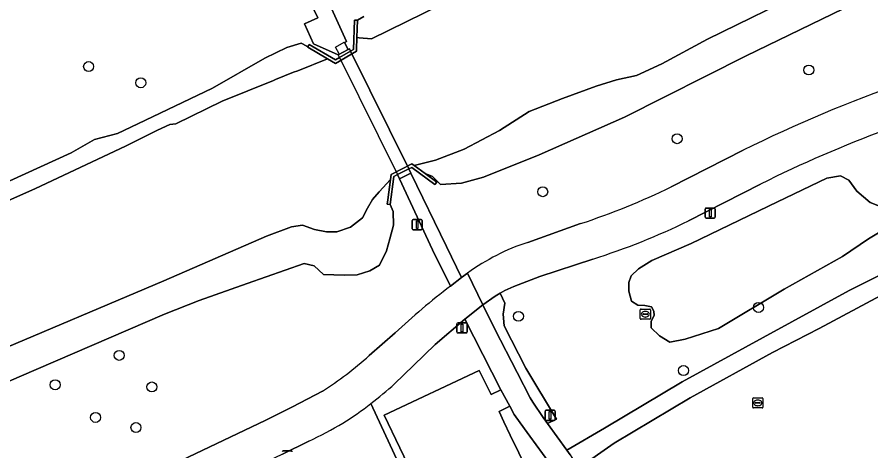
# Model space of a CAD drawing. Extents: x 161477 to 163040, y 383680 to 384871.
# Drawn here: x 161899.7 to 161983.4, y 384560.5 to 384603.1 of the extents above; entities that cross this region are included whole.
import ezdxf

# ---------------------------------------------------------------- set-up
doc = ezdxf.new("R2010")
doc.units = 0
for name, color, linetype in [('IMGEO_Boom', 7, 'Continuous'), ('IMGEO_Dek', 7, 'Continuous'), ('IMGEO_Fietspad_gesloten', 7, 'Continuous'), ('IMGEO_Groenvoorziening', 7, 'Continuous'), ('IMGEO_Hek', 7, 'Continuous'), ('IMGEO_Kademuur', 7, 'Continuous'), ('IMGEO_Lichtmast', 7, 'Continuous'), ('IMGEO_Loofbos', 7, 'Continuous'), ('IMGEO_Oever', 7, 'Continuous'), ('IMGEO_Rioolput', 7, 'Continuous'), ('IMGEO_Voetpad_gesloten', 7, 'Continuous'), ('IMGEO_Voetpad_open', 7, 'Continuous'), ('IMGEO_Waterloop', 7, 'Continuous')]:
    doc.layers.add(name, color=color, linetype=linetype)

msp = doc.modelspace()

# ---------------------------------------------------------------- linework, layer by layer
at = {"layer": 'IMGEO_Boom'}
for centre in [(161906.76, 384598.23), (161977.35, 384597.89), (161911.87, 384596.64), (161964.44, 384591.15), (161951.27, 384585.95), (161972.42, 384574.6), (161948.89, 384573.73), (161909.76, 384569.9), (161965.07, 384568.41), (161903.48, 384567.02), (161912.96, 384566.8), (161907.44, 384563.81), (161911.4, 384562.82)]:
    msp.add_circle(centre, 0.489, dxfattribs=at)
at = {"layer": 'IMGEO_Dek'}
msp.add_lwpolyline([(161932.44, 384599.751), (161931.35, 384599.113), (161937.036, 384587.627), (161938.139, 384588.184)], close=True, dxfattribs=at)
at = {"layer": 'IMGEO_Fietspad_gesloten'}
for points in [[(161970.91, 384590.015), (161963.869, 384586.423)], [(161965.565, 384583.1), (161972.605, 384586.692)], [(161954.984, 384582.821), (161949.805, 384580.987)], [(161943.912, 384577.973), (161945.402, 384574.841), (161946.612, 384575.699), (161947.099, 384576.001), (161947.544, 384576.277), (161948.428, 384576.656), (161950.987, 384577.631), (161956.179, 384579.351)], [(161936.748, 384567.101), (161938.617, 384568.918), (161940.735, 384570.971), (161943.636, 384573.441), (161945.402, 384574.841), (161943.912, 384577.973), (161943.323, 384577.528), (161942.225, 384576.692)], [(161936.794, 384572.095), (161934.251, 384569.872)], [(161929.673, 384566.389), (161926.736, 384564.863), (161924.127, 384563.556), (161877.114, 384541.161)], [(161925.765, 384560.205), (161928.348, 384561.499)]]:
    msp.add_lwpolyline(points, dxfattribs=at)
for centre, radius, start, end in [((162029.367, 384472.726), 131.049, 108.97379, 116.49166), ((162029.867, 384471.625), 128.527, 110.43648, 116.45674), ((161931.848, 384652.65), 73.562, 288.33143, 295.80407), ((161936.49, 384642.268), 65.925, 287.37667, 296.16931), ((161956.409, 384560.806), 21.234, 108.1212, 126.05414), ((161984.488, 384521.255), 69.71, 127.32043, 133.1712), ((161910.143, 384596.809), 36.15, 302.70091, 311.82776), ((161910.321, 384596.611), 39.613, 307.47933, 311.84495), ((161911.704, 384594.578), 37.159, 302.53599, 307.69504), ((161914.178, 384592.582), 34.161, 294.50692, 300.83757)]:
    msp.add_arc(centre, radius, start, end, dxfattribs=at)
at = {"layer": 'IMGEO_Groenvoorziening'}
for points in [[(161839.48, 384557.06), (161852.638, 384565.611), (161868.425, 384573.422), (161883.349, 384579.879), (161892.647, 384584.112), (161905.035, 384589.766), (161907.35, 384591.078), (161909.575, 384591.678), (161911.585, 384592.624), (161918.889, 384596.117), (161924.019, 384599.06), (161926.197, 384600.093), (161927.59, 384600.532), (161928.148, 384600.227), (161928.258, 384600.168), (161928.391, 384600.395), (161930.961, 384598.886), (161931.35, 384599.113), (161931.223, 384599.369), (161928.8, 384600.448), (161927.905, 384602.402), (161929.22, 384603.005), (161918.256, 384625.211)], [(161981.781, 384604.399), (161971.197, 384599.264), (161959.278, 384593.266), (161950.925, 384589.57), (161945.476, 384587.373), (161943.303, 384586.787), (161941.245, 384586.66), (161940.456, 384587.432), (161939.744, 384587.735), (161940.881, 384586.904), (161940.704, 384586.662), (161938.424, 384588.327), (161938.139, 384588.184), (161938.346, 384587.764), (161941.833, 384580.589), (161943.323, 384577.528), (161943.912, 384577.973)], [(161963.869, 384586.423), (161970.91, 384590.015)], [(161942.225, 384576.692), (161940.457, 384580.247), (161937.241, 384587.217), (161937.036, 384587.627), (161936.685, 384587.45), (161936.328, 384584.692), (161936.624, 384584.004), (161936.657, 384582.659), (161936.268, 384581.339), (161935.946, 384580.143), (161935.281, 384578.734), (161934.338, 384578.206), (161933.095, 384577.786), (161931.791, 384577.763), (161929.79, 384577.846), (161928.859, 384578.683), (161927.883, 384578.902), (161922.297, 384576.947), (161917.611, 384575.284), (161914.203, 384573.956), (161899.964, 384567.806), (161895.582, 384565.915)], [(161985.083, 384584.208), (161983.365, 384584.909), (161982.073, 384586.02), (161981.273, 384587.079), (161980.451, 384587.514), (161979.13, 384587.293), (161974.278, 384584.947), (161965.823, 384580.865), (161961.953, 384579.206), (161960.67, 384578.39), (161959.953, 384577.69), (161959.702, 384577.04), (161959.721, 384576.198), (161959.98, 384575.213), (161960.597, 384574.809), (161961.286, 384574.8), (161961.936, 384574.672), (161962.173, 384574.248), (161962.186, 384573.797), (161961.91, 384573.259), (161961.91, 384572.601), (161962.704, 384571.802), (161963.713, 384571.186), (161965.223, 384571.497), (161968.5, 384572.52), (161974.947, 384576.402), (161980.663, 384579.608), (161983.207, 384581.321), (161985.716, 384582.832)], [(161985.716, 384582.832), (161983.207, 384581.321), (161980.663, 384579.608), (161974.947, 384576.402), (161968.5, 384572.52), (161965.223, 384571.497), (161963.713, 384571.186), (161962.704, 384571.802), (161961.91, 384572.601), (161961.91, 384573.259), (161962.186, 384573.797), (161962.173, 384574.248), (161961.936, 384574.672), (161961.286, 384574.8), (161960.597, 384574.809), (161959.98, 384575.213), (161959.721, 384576.198), (161959.702, 384577.04), (161959.953, 384577.69), (161960.67, 384578.39), (161961.953, 384579.206), (161965.823, 384580.865), (161974.278, 384584.947), (161979.13, 384587.293), (161980.451, 384587.514), (161981.273, 384587.079), (161982.073, 384586.02), (161983.365, 384584.909), (161985.083, 384584.208)], [(161972.605, 384586.692), (161965.565, 384583.1)], [(161949.805, 384580.987), (161954.984, 384582.821)], [(161956.179, 384579.351), (161950.987, 384577.631), (161948.428, 384576.656), (161947.544, 384576.277), (161947.099, 384576.001), (161947.557, 384575.032), (161947.381, 384573.949), (161947.5, 384572.802), (161949.609, 384568.639), (161952.618, 384563.653), (161951.744, 384563.225), (161953.622, 384560.612), (161957.333, 384562.765), (161964.94, 384567.315), (161972.877, 384571.664), (161981.307, 384576.247), (161989.438, 384580.335)], [(161984.398, 384575.757), (161978.359, 384572.531), (161973.776, 384570.173), (161965.737, 384565.747), (161958.274, 384561.28), (161954.782, 384558.842), (161956.541, 384556.057), (161956.732, 384555.571), (161958.436, 384551.257), (161960.531, 384544.768), (161962.19, 384538.299), (161963.254, 384532.178), (161963.994, 384525.175), (161964.195, 384518.613), (161964.228, 384510.848), (161991.389, 384510.799)], [(161945.049, 384568.408), (161946.201, 384566.053), (161947.176, 384566.513), (161943.636, 384573.441), (161940.735, 384570.971), (161938.617, 384568.918), (161936.748, 384567.101)], [(161934.251, 384569.872), (161936.794, 384572.095)], [(161934.425, 384565.175), (161938.434, 384556.526), (161940.68, 384552.092), (161947.507, 384556.517), (161949.204, 384557.644), (161951.867, 384559.413), (161949.991, 384561.987), (161949.469, 384562.704), (161948.485, 384564.115), (161948.049, 384564.914), (161946.999, 384564.39), (161947.47, 384563.367), (161948.071, 384562.059), (161949.769, 384558.596), (161940.617, 384554.135), (161938.793, 384557.622), (161935.744, 384564.027), (161945.049, 384568.408)], [(161924.127, 384563.556), (161926.736, 384564.863), (161929.673, 384566.389)], [(161926.094, 384544.219), (161932.038, 384547.313), (161940.255, 384551.817), (161940.68, 384552.092), (161938.434, 384556.526), (161934.425, 384565.175)], [(161877.114, 384541.161), (161924.127, 384563.556)], [(161928.348, 384561.499), (161925.765, 384560.205), (161878.721, 384537.795)]]:
    msp.add_lwpolyline(points, dxfattribs=at)
msp.add_lwpolyline([(161947.5, 384572.802), (161947.381, 384573.949), (161947.557, 384575.032), (161947.099, 384576.001), (161946.612, 384575.699), (161945.402, 384574.841), (161946.588, 384572.456), (161948.76, 384568.211), (161950.023, 384565.742), (161950.291, 384565.307), (161951.314, 384563.797), (161951.744, 384563.225), (161952.618, 384563.653), (161949.609, 384568.639)], close=True, dxfattribs=at)
for centre, radius, start, end in [((162029.367, 384472.726), 131.049, 108.97379, 116.49166), ((162029.867, 384471.625), 128.527, 110.43648, 116.45674), ((161931.848, 384652.65), 73.562, 288.33143, 295.80407), ((161936.49, 384642.268), 65.925, 287.37667, 296.16931), ((161956.409, 384560.806), 21.234, 108.1212, 126.05414), ((161984.488, 384521.255), 69.71, 127.32043, 133.1712), ((161910.143, 384596.809), 36.15, 302.70091, 311.82776), ((161910.321, 384596.611), 39.613, 307.47933, 311.84495), ((161911.704, 384594.578), 37.159, 302.53599, 307.69504), ((161914.178, 384592.582), 34.161, 294.50692, 300.83757)]:
    msp.add_arc(centre, radius, start, end, dxfattribs=at)
at = {"layer": 'IMGEO_Hek'}
for points in [[(161930.955, 384600.142), (161931.819, 384600.629)], [(161931.332, 384599.481), (161930.955, 384600.142)], [(161932.44, 384599.751), (161938.139, 384588.184)], [(161931.35, 384599.113), (161937.036, 384587.627)], [(161937.036, 384587.627), (161937.241, 384587.217)], [(161938.139, 384588.184), (161938.346, 384587.764)]]:
    msp.add_lwpolyline(points, dxfattribs=at)
at = {"layer": 'IMGEO_Kademuur'}
for points in [[(161933.016, 384599.909), (161933.053, 384601.065), (161933.107, 384602.767), (161933.007, 384602.77), (161932.807, 384602.776), (161932.716, 384599.912), (161932.44, 384599.751), (161931.35, 384599.113), (161930.961, 384598.886), (161928.391, 384600.395), (161928.258, 384600.168), (161928.239, 384600.136), (161930.186, 384598.993), (161930.961, 384598.538), (161933.01, 384599.737)], [(161936.085, 384585.156), (161936.03, 384584.731), (161936.328, 384584.692), (161936.685, 384587.45), (161937.036, 384587.627), (161938.139, 384588.184), (161938.424, 384588.327), (161940.704, 384586.662), (161940.881, 384586.904), (161939.744, 384587.735), (161938.662, 384588.525), (161938.453, 384588.678), (161936.407, 384587.646), (161936.345, 384587.161)]]:
    msp.add_lwpolyline(points, close=True, dxfattribs=at)
at = {"layer": 'IMGEO_Lichtmast'}
for p, q in [((161967.193, 384583.454), (161967.193, 384584.254)), ((161967.193, 384584.254), (161967.193, 384583.454)), ((161967.293, 384584.354), (161968.083, 384584.354)), ((161968.083, 384584.354), (161967.293, 384584.354)), ((161968.183, 384584.254), (161968.183, 384583.454)), ((161968.183, 384583.454), (161968.183, 384584.254)), ((161968.083, 384583.354), (161967.293, 384583.354)), ((161967.293, 384583.354), (161968.083, 384583.354)), ((161938.465, 384582.32), (161938.465, 384583.12)), ((161938.465, 384583.12), (161938.465, 384582.32)), ((161938.565, 384583.22), (161939.355, 384583.22)), ((161939.355, 384583.22), (161938.565, 384583.22)), ((161939.455, 384583.12), (161939.455, 384582.32)), ((161939.455, 384582.32), (161939.455, 384583.12)), ((161939.355, 384582.22), (161938.565, 384582.22)), ((161938.565, 384582.22), (161939.355, 384582.22)), ((161942.865, 384572.196), (161942.865, 384572.996)), ((161942.865, 384572.996), (161942.865, 384572.196)), ((161942.965, 384573.096), (161943.755, 384573.096)), ((161943.755, 384573.096), (161942.965, 384573.096)), ((161943.855, 384572.996), (161943.855, 384572.196)), ((161943.855, 384572.196), (161943.855, 384572.996)), ((161943.755, 384572.096), (161942.965, 384572.096)), ((161942.965, 384572.096), (161943.755, 384572.096)), ((161951.495, 384563.61), (161951.495, 384564.41)), ((161951.495, 384564.41), (161951.495, 384563.61)), ((161951.595, 384564.51), (161952.385, 384564.51)), ((161952.385, 384564.51), (161951.595, 384564.51)), ((161952.485, 384564.41), (161952.485, 384563.61)), ((161952.485, 384563.61), (161952.485, 384564.41)), ((161952.385, 384563.51), (161951.595, 384563.51)), ((161951.595, 384563.51), (161952.385, 384563.51)), ((161925.834, 384560.528), (161926.624, 384560.528)), ((161926.624, 384560.528), (161925.834, 384560.528))]:
    msp.add_line(p, q, dxfattribs=at)
for points in [[(161967.613, 384584.229), (161967.763, 384584.229), (161967.763, 384583.479), (161967.613, 384583.479), (161967.613, 384584.229)], [(161938.885, 384583.095), (161939.035, 384583.095), (161939.035, 384582.345), (161938.885, 384582.345), (161938.885, 384583.095)], [(161943.285, 384572.971), (161943.435, 384572.971), (161943.435, 384572.221), (161943.285, 384572.221), (161943.285, 384572.971)], [(161951.915, 384564.385), (161952.065, 384564.385), (161952.065, 384563.635), (161951.915, 384563.635), (161951.915, 384564.385)]]:
    msp.add_lwpolyline(points, dxfattribs=at)
for centre, start, end in [((161967.293, 384584.254), 90, 180), ((161967.293, 384584.254), 90, 180), ((161968.083, 384584.254), 0, 90), ((161968.083, 384584.254), 360, 90), ((161967.293, 384583.454), 180, 270), ((161967.293, 384583.454), 180, 270), ((161968.083, 384583.454), 270, 0), ((161968.083, 384583.454), 270, 0), ((161938.565, 384583.12), 90, 180), ((161938.565, 384583.12), 90, 180), ((161939.355, 384583.12), 0, 90), ((161939.355, 384583.12), 360, 90), ((161938.565, 384582.32), 180, 270), ((161938.565, 384582.32), 180, 270), ((161939.355, 384582.32), 270, 0), ((161939.355, 384582.32), 270, 0), ((161942.965, 384572.996), 90, 180), ((161942.965, 384572.996), 90, 180), ((161943.755, 384572.996), 0, 90), ((161943.755, 384572.996), 360, 90), ((161942.965, 384572.196), 180, 270), ((161942.965, 384572.196), 180, 270), ((161943.755, 384572.196), 270, 0), ((161943.755, 384572.196), 270, 0), ((161951.595, 384564.41), 90, 180), ((161951.595, 384564.41), 90, 180), ((161952.385, 384564.41), 0, 90), ((161952.385, 384564.41), 360, 90), ((161951.595, 384563.61), 180, 270), ((161951.595, 384563.61), 180, 270), ((161952.385, 384563.61), 270, 0), ((161952.385, 384563.61), 270, 0), ((161925.834, 384560.428), 90, 180), ((161925.834, 384560.428), 90, 180), ((161926.624, 384560.428), 0, 90), ((161926.624, 384560.428), 360, 90)]:
    msp.add_arc(centre, 0.1, start, end, dxfattribs=at)
at = {"layer": 'IMGEO_Loofbos'}
msp.add_lwpolyline([(161929.117, 384607.139), (161932.051, 384600.683), (161931.845, 384600.577), (161932.186, 384599.898), (161932.329, 384599.976), (161932.44, 384599.751), (161932.716, 384599.912), (161932.807, 384602.776), (161933.007, 384602.77), (161933.107, 384602.767), (161933.719, 384603.144)], dxfattribs=at)
at = {"layer": 'IMGEO_Oever'}
for points in [[(161933.719, 384603.144), (161933.107, 384602.767), (161933.053, 384601.065), (161933.281, 384601.038), (161934.492, 384600.96), (161951.553, 384609.336)], [(161977.463, 384605.86), (161967.408, 384600.918), (161962.942, 384598.507), (161960.469, 384597.348), (161958.5, 384596.928), (161956.508, 384596.295), (161953.219, 384595.083), (161949.945, 384593.816), (161947.017, 384591.96), (161943.558, 384590.131), (161940.746, 384589.041), (161938.662, 384588.525), (161939.744, 384587.735), (161940.456, 384587.432), (161941.245, 384586.66), (161943.303, 384586.787), (161945.476, 384587.373), (161950.925, 384589.57), (161959.278, 384593.266), (161971.197, 384599.264), (161981.781, 384604.399)], [(161890.977, 384581.571), (161901.562, 384586.255), (161910.377, 384590.416), (161913.504, 384591.974), (161914.727, 384592.53), (161915.313, 384592.625), (161919.834, 384594.836), (161924.87, 384596.859), (161925.09, 384596.957), (161926.855, 384597.693), (161927.27, 384597.822), (161930.186, 384598.993), (161928.239, 384600.136), (161928.258, 384600.168), (161928.148, 384600.227), (161927.59, 384600.532), (161926.197, 384600.093), (161924.019, 384599.06), (161918.889, 384596.117), (161911.585, 384592.624), (161909.575, 384591.678), (161907.35, 384591.078), (161905.035, 384589.766), (161892.647, 384584.112)], [(161895.582, 384565.915), (161899.964, 384567.806), (161914.203, 384573.956), (161917.611, 384575.284), (161922.297, 384576.947), (161927.883, 384578.902), (161928.859, 384578.683), (161929.79, 384577.846), (161931.791, 384577.763), (161933.095, 384577.786), (161934.338, 384578.206), (161935.281, 384578.734), (161935.946, 384580.143), (161936.268, 384581.339), (161936.657, 384582.659), (161936.624, 384584.004), (161936.328, 384584.692), (161936.03, 384584.731), (161936.085, 384585.156), (161936.345, 384587.161), (161935.239, 384585.945), (161934.581, 384585.201), (161934.102, 384584.335), (161933.607, 384583.398), (161932.416, 384582.463), (161931.098, 384582.02), (161930.075, 384582.002), (161928.906, 384582.259), (161927.739, 384582.686), (161926.648, 384582.51), (161924.21, 384581.591), (161914.139, 384577.223), (161896.824, 384569.899)]]:
    msp.add_lwpolyline(points, dxfattribs=at)
at = {"layer": 'IMGEO_Rioolput'}
for p, q in [((161960.829, 384573.514), (161960.829, 384574.366)), ((161960.904, 384574.44), (161961.756, 384574.44)), ((161961.317, 384574.22), (161961.342, 384574.22)), ((161961.83, 384574.366), (161961.83, 384573.514)), ((161961.756, 384573.44), (161960.904, 384573.44)), ((161961.088, 384573.934), (161961.088, 384573.946)), ((161961.526, 384573.897), (161961.128, 384573.897)), ((161961.131, 384573.983), (161961.529, 384573.983)), ((161961.34, 384573.66), (161961.315, 384573.66)), ((161961.572, 384573.946), (161961.572, 384573.934)), ((161971.924, 384565.74), (161972.776, 384565.74)), ((161971.849, 384564.814), (161971.849, 384565.666)), ((161972.108, 384565.234), (161972.108, 384565.246)), ((161972.546, 384565.197), (161972.148, 384565.197)), ((161972.151, 384565.283), (161972.549, 384565.283)), ((161972.36, 384564.96), (161972.335, 384564.96)), ((161972.337, 384565.52), (161972.362, 384565.52)), ((161972.592, 384565.246), (161972.592, 384565.234)), ((161972.85, 384565.666), (161972.85, 384564.814)), ((161972.776, 384564.74), (161971.924, 384564.74))]:
    msp.add_line(p, q, dxfattribs=at)
for points in [[(161960.829, 384573.514), (161960.829, 384574.366)], [(161960.904, 384574.44), (161961.756, 384574.44)], [(161961.83, 384574.366), (161961.83, 384573.514)], [(161961.756, 384573.44), (161960.904, 384573.44)], [(161971.924, 384565.74), (161972.776, 384565.74)], [(161971.849, 384564.814), (161971.849, 384565.666)], [(161972.85, 384565.666), (161972.85, 384564.814)], [(161972.776, 384564.74), (161971.924, 384564.74)]]:
    msp.add_lwpolyline(points, dxfattribs=at)
for centre, radius, start, end in [((161960.906, 384574.364), 0.0765, 91.55205, 178.44795), ((161960.906, 384574.364), 0.0765, 91.55205, 178.44795), ((161961.754, 384574.364), 0.0765, 1.55205, 88.44795), ((161961.754, 384574.364), 0.0765, 1.55205, 88.44795), ((161960.906, 384573.516), 0.0765, 181.55205, 268.44795), ((161960.906, 384573.516), 0.0765, 181.55205, 268.44795), ((161961.128, 384573.943), 0.0403, 85.87752, 175.75265), ((161961.125, 384573.933), 0.0366, 178.93798, 274.71019), ((161961.529, 384573.94), 0.043, 264.86636, 352.45326), ((161961.533, 384573.945), 0.0386, 1.73085, 96.63898), ((161961.754, 384573.516), 0.0765, 271.55205, 358.44795), ((161961.754, 384573.516), 0.0765, 271.55205, 358.44795), ((161971.926, 384565.664), 0.0765, 91.55205, 178.44795), ((161971.926, 384565.664), 0.0765, 91.55205, 178.44795), ((161972.774, 384565.664), 0.0765, 1.55205, 88.44795), ((161972.774, 384565.664), 0.0765, 1.55205, 88.44795), ((161972.148, 384565.243), 0.0403, 85.87752, 175.75265), ((161972.145, 384565.233), 0.0366, 178.93798, 274.71019), ((161972.549, 384565.24), 0.043, 264.86636, 352.45326), ((161972.553, 384565.245), 0.0386, 1.73085, 96.63898), ((161971.926, 384564.816), 0.0765, 181.55205, 268.44795), ((161971.926, 384564.816), 0.0765, 181.55205, 268.44795), ((161972.774, 384564.816), 0.0765, 271.55205, 358.44795), ((161972.774, 384564.816), 0.0765, 271.55205, 358.44795)]:
    msp.add_arc(centre, radius, start, end, dxfattribs=at)
for centre, major_axis, ratio, start_param, end_param in [((161961.316, 384573.94), (-0.387, 0.002), 0.722429, 4.712389, 7.853982), ((161961.341, 384573.94), (-0.39, 0.002), 0.717154, 1.570796, 4.712389), ((161972.336, 384565.24), (-0.387, 0.002), 0.722429, 4.712389, 7.853982), ((161972.361, 384565.24), (-0.39, 0.002), 0.717154, 1.570796, 4.712389)]:
    msp.add_ellipse(centre, major_axis=major_axis, ratio=ratio, start_param=start_param, end_param=end_param, dxfattribs=at)
at = {"layer": 'IMGEO_Voetpad_gesloten'}
msp.add_lwpolyline([(161989.438, 384580.335), (161981.307, 384576.247), (161972.877, 384571.664), (161964.94, 384567.315), (161957.333, 384562.765), (161953.622, 384560.612), (161953.958, 384560.145), (161954.782, 384558.842), (161958.274, 384561.28), (161965.737, 384565.747), (161973.776, 384570.173), (161978.359, 384572.531), (161984.398, 384575.757)], dxfattribs=at)
at = {"layer": 'IMGEO_Voetpad_open'}
for points in [[(161918.256, 384625.211), (161929.22, 384603.005), (161927.905, 384602.402), (161928.8, 384600.448), (161931.223, 384599.369), (161932.186, 384599.898), (161931.845, 384600.577), (161932.051, 384600.683), (161929.117, 384607.139)], [(161953.958, 384560.145), (161953.622, 384560.612), (161951.744, 384563.225), (161951.314, 384563.797), (161950.291, 384565.307), (161950.023, 384565.742), (161948.76, 384568.211), (161946.588, 384572.456), (161945.402, 384574.841), (161943.636, 384573.441), (161947.176, 384566.513), (161948.049, 384564.914), (161948.485, 384564.115), (161949.469, 384562.704), (161949.991, 384561.987), (161951.867, 384559.413)]]:
    msp.add_lwpolyline(points, dxfattribs=at)
for points in [[(161931.35, 384599.113), (161932.44, 384599.751), (161932.329, 384599.976), (161932.186, 384599.898), (161931.223, 384599.369)], [(161938.139, 384588.184), (161932.44, 384599.751), (161931.35, 384599.113), (161937.036, 384587.627)], [(161938.139, 384588.184), (161937.036, 384587.627), (161937.241, 384587.217), (161938.346, 384587.764)], [(161937.241, 384587.217), (161940.457, 384580.247), (161942.225, 384576.692), (161943.323, 384577.528), (161941.833, 384580.589), (161938.346, 384587.764)], [(161947.47, 384563.367), (161946.999, 384564.39), (161948.049, 384564.914), (161947.176, 384566.513), (161946.201, 384566.053), (161945.049, 384568.408), (161935.744, 384564.027), (161938.793, 384557.622), (161940.617, 384554.135), (161949.769, 384558.596), (161948.071, 384562.059)]]:
    msp.add_lwpolyline(points, close=True, dxfattribs=at)
at = {"layer": 'IMGEO_Waterloop'}
for points in [[(161951.553, 384609.336), (161934.492, 384600.96), (161933.281, 384601.038), (161933.053, 384601.065), (161933.016, 384599.909), (161933.01, 384599.737), (161930.961, 384598.538), (161930.186, 384598.993), (161927.27, 384597.822), (161926.855, 384597.693), (161925.09, 384596.957), (161924.87, 384596.859), (161919.834, 384594.836), (161915.313, 384592.625), (161914.727, 384592.53), (161913.504, 384591.974), (161910.377, 384590.416), (161901.562, 384586.255), (161890.977, 384581.571)], [(161896.824, 384569.899), (161914.139, 384577.223), (161924.21, 384581.591), (161926.648, 384582.51), (161927.739, 384582.686), (161928.906, 384582.259), (161930.075, 384582.002), (161931.098, 384582.02), (161932.416, 384582.463), (161933.607, 384583.398), (161934.102, 384584.335), (161934.581, 384585.201), (161935.239, 384585.945), (161936.345, 384587.161), (161936.407, 384587.646), (161938.453, 384588.678), (161938.662, 384588.525), (161940.746, 384589.041), (161943.558, 384590.131), (161947.017, 384591.96), (161949.945, 384593.816), (161953.219, 384595.083), (161956.508, 384596.295), (161958.5, 384596.928), (161960.469, 384597.348), (161962.942, 384598.507), (161967.408, 384600.918), (161977.463, 384605.86)]]:
    msp.add_lwpolyline(points, dxfattribs=at)

doc.saveas('drawing.dxf')
